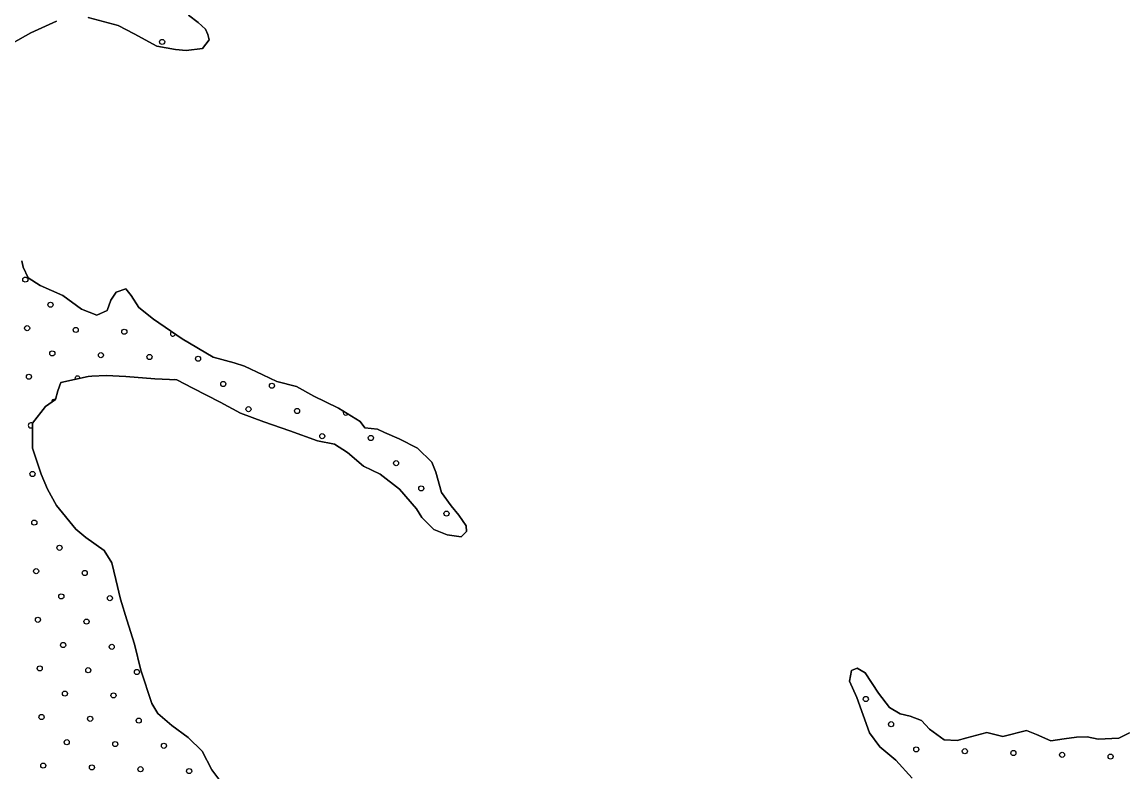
# Model space of a CAD drawing. Extents: x 1788175 to 1969470, y 584502 to 738744.
# Drawn here: x 1810667 to 1815246, y 711779 to 714890 of the extents above; entities that cross this region are included whole.
import ezdxf

# ---------------------------------------------------------------- set-up
doc = ezdxf.new("R2010")
doc.units = 0
for name, color, linetype in [('DESIGN - SCRATCH - User 1', 7, 'Continuous'), ('DESIGN - TRAFFIC CONTROL PERMANENT - Pavement Marking Text', 7, 'Continuous'), ('DESIGN - TRANSPORTATION - Edge of Traveled Way', 7, 'Continuous')]:
    doc.layers.add(name, color=color, linetype=linetype)

msp = doc.modelspace()

# ---------------------------------------------------------------- linework, layer by layer
at = {"layer": 'DESIGN - SCRATCH - User 1'}
for points in [[(1810941.3, 714909.2), (1811065.3, 714875.3), (1811131.2, 714841.4), (1811225.2, 714789.4), (1811303.2, 714775.5), (1811347.1, 714771.6), (1811415.1, 714779.7), (1811443.1, 714815.8), (1811437.1, 714837.8), (1811427.1, 714859.9), (1811397.1, 714887.9), (1811357.1, 714917.8)], [(1810571.6, 714772.4), (1810703.5, 714844.7), (1810809.4, 714893)], [(1811962.9, 713138.2), (1812016.9, 713104.2), (1812082.9, 713048.2), (1812152.8, 713014.3), (1812232.8, 712952.3), (1812302.8, 712870.3), (1812324.8, 712834.3), (1812374.7, 712784.3), (1812430.7, 712762.4), (1812488.7, 712754.4), (1812510.7, 712776.5), (1812508.7, 712800.5), (1812478.7, 712844.6), (1812446.7, 712882.6), (1812406.7, 712938.6), (1812382.7, 713022.7), (1812366.7, 713064.7), (1812306.7, 713122.7), (1812230.8, 713160.6), (1812170.8, 713186.6), (1812140.8, 713200.6), (1812088.9, 713206.5), (1812068.9, 713232.5), (1811978.9, 713288.4), (1811924.9, 713314.4), (1811877, 713338.3), (1811805, 713378.3), (1811723, 713398.2), (1811665.1, 713426.1), (1811589.1, 713462.1), (1811547.1, 713476), (1811459.2, 713499.9), (1811331.3, 713575.8), (1811211.3, 713657.8), (1811151.3, 713705.8), (1811119.4, 713755.8), (1811097.4, 713783.8), (1811057.4, 713769.7), (1811035.4, 713735.6), (1811019.4, 713693.5), (1810977.4, 713673.4), (1810913.5, 713699.4), (1810835.5, 713755.3), (1810741.6, 713797.3), (1810691.6, 713829.2), (1810671.6, 713873.3), (1810665.6, 713899.3)], [(1811495.3, 711733.4), (1811453.3, 711787.4), (1811413.4, 711865.5), (1811355.4, 711921.5), (1811287.4, 711971.5), (1811229.5, 712021.4), (1811205.5, 712063.5), (1811159.5, 712201.6), (1811133.5, 712309.7), (1811101.5, 712409.8), (1811075.5, 712495.9), (1811055.5, 712578), (1811039.5, 712646.1), (1811007.5, 712698.1), (1810931.6, 712752), (1810889.6, 712786), (1810809.6, 712884), (1810771.6, 712952.1), (1810745.6, 713014.1), (1810709.6, 713122.2), (1810709.6, 713226.4), (1810763.6, 713294.6), (1810805.6, 713324.7), (1810815.6, 713360.7), (1810827.5, 713394.8), (1810941.5, 713419), (1810955.5, 713421), (1811015.4, 713423.1), (1811097.4, 713419.3), (1811217.3, 713409.4), (1811309.3, 713405.6), (1811375.2, 713371.6), (1811489.2, 713313.7), (1811573.1, 713267.8), (1811669.1, 713231.9), (1811777, 713194), (1811893, 713152.1), (1811962.9, 713138.2)], [(1815261.2, 711941.5), (1815217.3, 711919.4), (1815131.3, 711915.3), (1815085.3, 711925.2), (1815041.4, 711923.2), (1814989.4, 711917.1), (1814935.4, 711909), (1814875.4, 711934.9), (1814833.5, 711950.9), (1814735.5, 711926.7), (1814669.6, 711942.6), (1814585.6, 711920.5), (1814545.6, 711910.4), (1814491.7, 711912.3), (1814431.7, 711956.3), (1814397.7, 711992.3), (1814351.7, 712010.2), (1814309.7, 712020.2), (1814265.8, 712046.1), (1814219.8, 712106.2), (1814163.8, 712190.2), (1814131.8, 712210.2), (1814107.8, 712200.1), (1814099.9, 712156), (1814129.8, 712088), (1814181.8, 711941.9), (1814225.8, 711883.8), (1814291.8, 711827.9), (1814359.7, 711753.9)]]:
    msp.add_lwpolyline(points, dxfattribs=at)
at = {"layer": 'DESIGN - TRAFFIC CONTROL PERMANENT - Pavement Marking Text'}
for centre in [(1811247.7, 714807.3), (1810680.2, 713821.6), (1810784.7, 713717.1), (1810687.6, 713620), (1810889.2, 713612.6), (1811090.9, 713605.1), (1810792.2, 713515.5), (1810993.8, 713508), (1811195.4, 713500.5), (1811397, 713493.1), (1810695.1, 713418.4), (1811501.5, 713388.5), (1811703.2, 713381.1), (1811606.1, 713284), (1811807.7, 713276.5), (1811912.2, 713172), (1812113.8, 713164.5), (1812218.4, 713060), (1810710, 713015.2), (1812322.9, 712955.5), (1812427.5, 712850.9), (1810717.5, 712813.6), (1810822, 712709), (1810725, 712612), (1810926.6, 712604.5), (1810829.5, 712507.4), (1811031.1, 712500), (1810732.4, 712410.4), (1810934.1, 712402.9), (1810837, 712305.8), (1811038.6, 712298.3), (1810739.9, 712208.7), (1810941.5, 712201.3), (1811143.1, 712193.8), (1810844.4, 712104.2), (1811046.1, 712096.7), (1814167.3, 712081.8), (1810747.4, 712007.1), (1810949, 711999.7), (1811150.6, 711992.2), (1814271.8, 711977.3), (1810851.9, 711902.6), (1811053.5, 711895.1), (1811255.1, 711887.7), (1814376.4, 711872.7), (1814578, 711865.3), (1814779.6, 711857.8), (1814981.2, 711850.3), (1815182.8, 711842.9), (1810754.8, 711805.5), (1810956.5, 711798.1), (1811158.1, 711790.6), (1811359.7, 711783.1)]:
    msp.add_circle(centre, 10.6, dxfattribs=at)
for centre, start, end in [((1811292.5, 713597.6), 123.9822, 347.3431), ((1810896.7, 713410.9), 4.394, 199.6054), ((1811299.9, 713396), 67.9335, 107.2505), ((1810799.6, 713313.9), 65.9875, 185.3265), ((1812009.3, 713269.1), 146.004, 330.2442), ((1810702.6, 713216.8), 48.0916, 311.9175)]:
    msp.add_arc(centre, 10.6, start, end, dxfattribs=at)
at = {"layer": 'DESIGN - TRANSPORTATION - Edge of Traveled Way'}
for points in [[(1811357.1, 714917.8), (1811397.1, 714887.9), (1811427.1, 714859.9), (1811437.1, 714837.8), (1811443.1, 714815.8), (1811415.1, 714779.7), (1811347.1, 714771.6), (1811303.2, 714775.5), (1811225.2, 714789.4), (1811131.2, 714841.4), (1811065.3, 714875.3), (1810941.3, 714909.2)], [(1810809.4, 714893), (1810703.5, 714844.7), (1810571.6, 714772.4)], [(1810665.6, 713899.3), (1810671.6, 713873.3), (1810691.6, 713829.2), (1810741.6, 713797.3), (1810835.5, 713755.3), (1810913.5, 713699.4), (1810977.4, 713673.4), (1811019.4, 713693.5), (1811035.4, 713735.6), (1811057.4, 713769.7), (1811097.4, 713783.8), (1811119.4, 713755.8), (1811151.3, 713705.8), (1811211.3, 713657.8), (1811331.3, 713575.8), (1811459.2, 713499.9), (1811547.1, 713476), (1811589.1, 713462.1), (1811665.1, 713426.1), (1811723, 713398.2), (1811805, 713378.3), (1811877, 713338.3), (1811924.9, 713314.4), (1811978.9, 713288.4), (1812068.9, 713232.5), (1812088.9, 713206.5), (1812140.8, 713200.6), (1812170.8, 713186.6), (1812230.8, 713160.6), (1812306.7, 713122.7), (1812366.7, 713064.7), (1812382.7, 713022.7), (1812406.7, 712938.6), (1812446.7, 712882.6), (1812478.7, 712844.6), (1812508.7, 712800.5), (1812510.7, 712776.5), (1812488.7, 712754.4), (1812430.7, 712762.4), (1812374.7, 712784.3), (1812324.8, 712834.3), (1812302.8, 712870.3), (1812232.8, 712952.3), (1812152.8, 713014.3), (1812082.9, 713048.2), (1812016.9, 713104.2), (1811962.9, 713138.2)], [(1811962.9, 713138.2), (1811893, 713152.1), (1811777, 713194), (1811669.1, 713231.9), (1811573.1, 713267.8), (1811489.2, 713313.7), (1811375.2, 713371.6), (1811309.3, 713405.6), (1811217.3, 713409.4), (1811097.4, 713419.3), (1811015.4, 713423.1), (1810955.5, 713421), (1810941.5, 713419), (1810827.5, 713394.8), (1810815.6, 713360.7), (1810805.6, 713324.7), (1810763.6, 713294.6), (1810709.6, 713226.4), (1810709.6, 713122.2), (1810745.6, 713014.1), (1810771.6, 712952.1), (1810809.6, 712884), (1810889.6, 712786), (1810931.6, 712752), (1811007.5, 712698.1), (1811039.5, 712646.1), (1811055.5, 712578), (1811075.5, 712495.9), (1811101.5, 712409.8), (1811133.5, 712309.7), (1811159.5, 712201.6), (1811205.5, 712063.5), (1811229.5, 712021.4), (1811287.4, 711971.5), (1811355.4, 711921.5), (1811413.4, 711865.5), (1811453.3, 711787.4), (1811495.3, 711733.4)], [(1814359.7, 711753.9), (1814291.8, 711827.9), (1814225.8, 711883.8), (1814181.8, 711941.9), (1814129.8, 712088), (1814099.9, 712156), (1814107.8, 712200.1), (1814131.8, 712210.2), (1814163.8, 712190.2), (1814219.8, 712106.2), (1814265.8, 712046.1), (1814309.7, 712020.2), (1814351.7, 712010.2), (1814397.7, 711992.3), (1814431.7, 711956.3), (1814491.7, 711912.3), (1814545.6, 711910.4), (1814585.6, 711920.5), (1814669.6, 711942.6), (1814735.5, 711926.7), (1814833.5, 711950.9), (1814875.4, 711934.9), (1814935.4, 711909), (1814989.4, 711917.1), (1815041.4, 711923.2), (1815085.3, 711925.2), (1815131.3, 711915.3), (1815217.3, 711919.4), (1815261.2, 711941.5)]]:
    msp.add_lwpolyline(points, dxfattribs=at)

doc.saveas('drawing.dxf')
